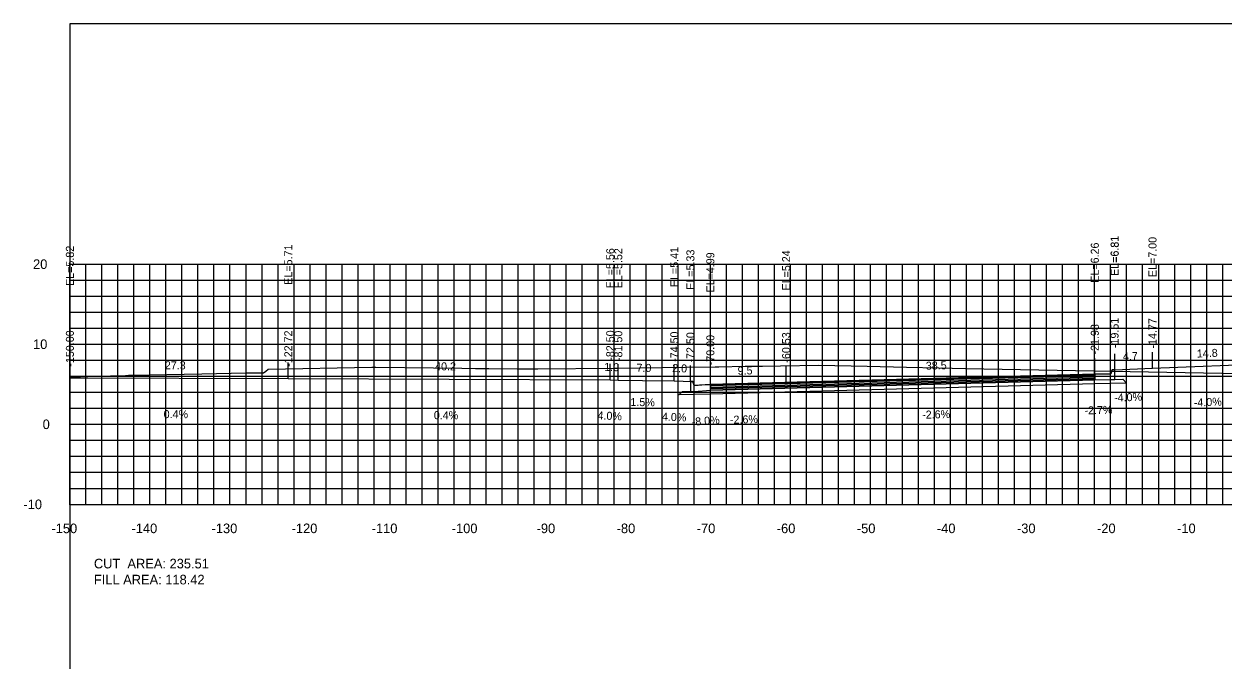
# Model space of a CAD drawing. Extents: x 1797419 to 1809236, y 248759 to 251512.
# Drawn here: x 1807235.3 to 1807385, y 250190 to 250269.4 of the extents above; entities that cross this region are included whole.
import ezdxf

# ---------------------------------------------------------------- set-up
doc = ezdxf.new("R2010")
doc.units = 0
for name, color, linetype in [('10', 7, 'Continuous'), ('3', 7, 'Continuous'), ('31', 7, 'Continuous'), ('4', 7, 'Continuous'), ('60', 7, 'Continuous'), ('ANNO-TXT', 7, 'Continuous'), ('BASE', 7, 'Continuous'), ('CL-CNST', 7, 'Continuous'), ('Level 62', 7, 'Continuous'), ('LOWER BINDER', 7, 'Continuous'), ('M-ROADS', 7, 'Continuous'), ('UPPER BINDER', 7, 'Continuous'), ('WEARING', 7, 'Continuous')]:
    doc.layers.add(name, color=color, linetype=linetype)

msp = doc.modelspace()

# ---------------------------------------------------------------- linework, layer by layer
for p, q in [((1807371.52, 250226.24), (1807371.52, 250228.24)), ((1807376.23, 250226.43), (1807376.23, 250228.43)), ((1807241, 250225.25), (1807241, 250227.25)), ((1807268.28, 250225.14), (1807268.28, 250227.14)), ((1807308.5, 250224.99), (1807308.5, 250226.99)), ((1807309.5, 250224.95), (1807309.5, 250226.95)), ((1807316.5, 250224.84), (1807316.5, 250226.84)), ((1807318.51, 250224.76), (1807318.51, 250226.76)), ((1807321, 250224.42), (1807321, 250226.42)), ((1807330.47, 250224.67), (1807330.47, 250226.67)), ((1807369.02, 250225.69), (1807369.02, 250227.69))]:
    msp.add_line(p, q)
for points in [[(1807241, 250079.43), (1807541, 250079.43), (1807541, 250269.43), (1807241, 250269.43)], [(1807371.52, 250226.24), (1807371.19, 250226.24), (1807371.02, 250225.74), (1807369.02, 250225.69), (1807369.02, 250224.97), (1807371.02, 250225.02), (1807371.52, 250225.02)], [(1807321, 250224.42), (1807319, 250224.26), (1807318.83, 250224.76), (1807318.51, 250224.76), (1807318.51, 250223.54), (1807319, 250223.54), (1807321, 250223.7)]]:
    msp.add_lwpolyline(points, close=True)
at = {"layer": '60'}
for p, q in [((1807240.94, 250239.43), (1807241, 250239.43)), ((1807241, 250209.43), (1807241, 250239.43)), ((1807240.94, 250229.43), (1807241, 250229.43)), ((1807240.94, 250219.43), (1807241, 250219.43)), ((1807240.94, 250209.43), (1807241, 250209.43)), ((1807241, 250209.43), (1807541, 250209.43)), ((1807241, 250209.37), (1807241, 250209.43)), ((1807251, 250209.37), (1807251, 250209.43)), ((1807261, 250209.37), (1807261, 250209.43)), ((1807271, 250209.37), (1807271, 250209.43)), ((1807281, 250209.37), (1807281, 250209.43)), ((1807291, 250209.37), (1807291, 250209.43)), ((1807301, 250209.37), (1807301, 250209.43)), ((1807311, 250209.37), (1807311, 250209.43)), ((1807321, 250209.37), (1807321, 250209.43)), ((1807331, 250209.37), (1807331, 250209.43)), ((1807341, 250209.37), (1807341, 250209.43)), ((1807351, 250209.37), (1807351, 250209.43)), ((1807361, 250209.37), (1807361, 250209.43)), ((1807371, 250209.37), (1807371, 250209.43)), ((1807381, 250209.37), (1807381, 250209.43))]:
    msp.add_line(p, q, dxfattribs=at)
at = {"layer": 'BASE'}
msp.add_lwpolyline([(1807317.08, 250223.1), (1807317.51, 250223.52), (1807318.51, 250223.54), (1807319, 250223.54), (1807321, 250223.7), (1807369.02, 250224.97), (1807371.02, 250225.02), (1807371.52, 250225.02), (1807372.52, 250225.05), (1807372.99, 250224.58), (1807369.02, 250224.47), (1807321, 250223.2)], close=True, dxfattribs=at)
at = {"layer": 'CL-CNST'}
msp.add_lwpolyline([(1807241, 250225.25), (1807268.28, 250225.14), (1807308.5, 250224.99), (1807309.5, 250224.95), (1807312.54, 250224.9), (1807316.5, 250224.84), (1807317.6, 250224.8), (1807318.51, 250224.76), (1807318.73, 250224.76), (1807318.83, 250224.76), (1807318.92, 250224.5), (1807319, 250224.26), (1807320.43, 250224.38), (1807321, 250224.42), (1807330.47, 250224.67), (1807369.02, 250225.69), (1807371.02, 250225.74), (1807371.19, 250226.24), (1807371.49, 250226.24), (1807371.52, 250226.24), (1807376.23, 250226.43), (1807391, 250227.02)], dxfattribs=at)
at = {"layer": 'Level 62'}
for p, q in [((1807241, 250239.43), (1807541, 250239.43)), ((1807241, 250209.43), (1807241, 250239.43)), ((1807243, 250209.43), (1807243, 250239.43)), ((1807245, 250209.43), (1807245, 250239.43)), ((1807247, 250209.43), (1807247, 250239.43)), ((1807249, 250209.43), (1807249, 250239.43)), ((1807251, 250209.43), (1807251, 250239.43)), ((1807253, 250209.43), (1807253, 250239.43)), ((1807255, 250209.43), (1807255, 250239.43)), ((1807257, 250209.43), (1807257, 250239.43)), ((1807259, 250209.43), (1807259, 250239.43)), ((1807261, 250209.43), (1807261, 250239.43)), ((1807263, 250209.43), (1807263, 250239.43)), ((1807265, 250209.43), (1807265, 250239.43)), ((1807267, 250209.43), (1807267, 250239.43)), ((1807269, 250209.43), (1807269, 250239.43)), ((1807271, 250209.43), (1807271, 250239.43)), ((1807273, 250209.43), (1807273, 250239.43)), ((1807275, 250209.43), (1807275, 250239.43)), ((1807277, 250209.43), (1807277, 250239.43)), ((1807279, 250209.43), (1807279, 250239.43)), ((1807281, 250209.43), (1807281, 250239.43)), ((1807283, 250209.43), (1807283, 250239.43)), ((1807285, 250209.43), (1807285, 250239.43)), ((1807287, 250209.43), (1807287, 250239.43)), ((1807289, 250209.43), (1807289, 250239.43)), ((1807291, 250209.43), (1807291, 250239.43)), ((1807293, 250209.43), (1807293, 250239.43)), ((1807295, 250209.43), (1807295, 250239.43)), ((1807297, 250209.43), (1807297, 250239.43)), ((1807299, 250209.43), (1807299, 250239.43)), ((1807301, 250209.43), (1807301, 250239.43)), ((1807303, 250209.43), (1807303, 250239.43)), ((1807305, 250209.43), (1807305, 250239.43)), ((1807307, 250209.43), (1807307, 250239.43)), ((1807309, 250209.43), (1807309, 250239.43)), ((1807311, 250209.43), (1807311, 250239.43)), ((1807313, 250209.43), (1807313, 250239.43)), ((1807315, 250209.43), (1807315, 250239.43)), ((1807317, 250209.43), (1807317, 250239.43)), ((1807319, 250209.43), (1807319, 250239.43)), ((1807321, 250209.43), (1807321, 250239.43)), ((1807323, 250209.43), (1807323, 250239.43)), ((1807325, 250209.43), (1807325, 250239.43)), ((1807327, 250209.43), (1807327, 250239.43)), ((1807329, 250209.43), (1807329, 250239.43)), ((1807331, 250209.43), (1807331, 250239.43)), ((1807333, 250209.43), (1807333, 250239.43)), ((1807335, 250209.43), (1807335, 250239.43)), ((1807337, 250209.43), (1807337, 250239.43)), ((1807339, 250209.43), (1807339, 250239.43)), ((1807341, 250209.43), (1807341, 250239.43)), ((1807343, 250209.43), (1807343, 250239.43)), ((1807345, 250209.43), (1807345, 250239.43)), ((1807347, 250209.43), (1807347, 250239.43)), ((1807349, 250209.43), (1807349, 250239.43)), ((1807351, 250209.43), (1807351, 250239.43)), ((1807353, 250209.43), (1807353, 250239.43)), ((1807355, 250209.43), (1807355, 250239.43)), ((1807357, 250209.43), (1807357, 250239.43)), ((1807359, 250209.43), (1807359, 250239.43)), ((1807361, 250209.43), (1807361, 250239.43)), ((1807363, 250209.43), (1807363, 250239.43)), ((1807365, 250209.43), (1807365, 250239.43)), ((1807367, 250209.43), (1807367, 250239.43)), ((1807369, 250209.43), (1807369, 250239.43)), ((1807371, 250209.43), (1807371, 250239.43)), ((1807373, 250209.43), (1807373, 250239.43)), ((1807375, 250209.43), (1807375, 250239.43)), ((1807377, 250209.43), (1807377, 250239.43)), ((1807379, 250209.43), (1807379, 250239.43)), ((1807381, 250209.43), (1807381, 250239.43)), ((1807383, 250209.43), (1807383, 250239.43)), ((1807385, 250209.43), (1807385, 250239.43)), ((1807241, 250237.43), (1807541, 250237.43)), ((1807241, 250235.43), (1807541, 250235.43)), ((1807241, 250233.43), (1807541, 250233.43)), ((1807241, 250231.43), (1807541, 250231.43)), ((1807241, 250229.43), (1807541, 250229.43)), ((1807241, 250227.43), (1807541, 250227.43)), ((1807241, 250225.43), (1807541, 250225.43)), ((1807241, 250223.43), (1807541, 250223.43)), ((1807241, 250221.43), (1807541, 250221.43)), ((1807241, 250219.43), (1807541, 250219.43)), ((1807241, 250217.43), (1807541, 250217.43)), ((1807241, 250215.43), (1807541, 250215.43)), ((1807241, 250213.43), (1807541, 250213.43)), ((1807241, 250211.43), (1807541, 250211.43)), ((1807241, 250209.43), (1807541, 250209.43))]:
    msp.add_line(p, q, dxfattribs=at)
at = {"layer": 'LOWER BINDER'}
for points in [[(1807321, 250223.89), (1807321, 250224.08), (1807369.02, 250225.35), (1807369.02, 250225.16)], [(1807321, 250223.7), (1807321, 250223.89), (1807369.02, 250225.16), (1807369.02, 250224.97)]]:
    msp.add_lwpolyline(points, close=True, dxfattribs=at)
at = {"layer": 'M-ROADS'}
msp.add_lwpolyline([(1807241, 250225.33), (1807242.34, 250225.37), (1807244.21, 250225.43), (1807247.93, 250225.54), (1807248.34, 250225.55), (1807248.71, 250225.57), (1807249, 250225.57), (1807249.55, 250225.58), (1807250.9, 250225.62), (1807257.49, 250225.75), (1807262.96, 250225.86), (1807263, 250225.86), (1807265.17, 250225.84), (1807265.48, 250226.07), (1807265.77, 250226.32), (1807278.71, 250226.56), (1807279.21, 250226.57), (1807286.41, 250226.48), (1807289.94, 250226.43), (1807291.65, 250226.41), (1807292.67, 250226.4), (1807293.34, 250226.39), (1807296.86, 250226.35), (1807299.03, 250226.36), (1807299.46, 250226.36), (1807308.89, 250226.43), (1807309, 250226.43), (1807309.39, 250226.43), (1807317.86, 250226.56), (1807321.62, 250226.61), (1807322.04, 250226.61), (1807325.33, 250226.67), (1807326.19, 250226.68), (1807327.51, 250226.7), (1807329.78, 250226.74), (1807334.57, 250226.81), (1807340.59, 250226.68), (1807345.49, 250226.57), (1807349.52, 250226.48), (1807352.89, 250226.41), (1807387.2, 250225.77)], dxfattribs=at)
at = {"layer": 'UPPER BINDER'}
msp.add_lwpolyline([(1807369.02, 250225.54), (1807321, 250224.27), (1807321, 250224.08), (1807369.02, 250225.35)], close=True, dxfattribs=at)
at = {"layer": 'WEARING'}
msp.add_lwpolyline([(1807369.02, 250225.69), (1807321, 250224.42), (1807321, 250224.27), (1807369.02, 250225.54)], close=True, dxfattribs=at)

# ---------------------------------------------------------------- texts
at = {"layer": '10'}
for s, p in [('-150', (1807238.7, 250205.83)), ('-140', (1807248.7, 250205.83)), ('-130', (1807258.7, 250205.83)), ('-120', (1807268.7, 250205.83)), ('-110', (1807278.7, 250205.83)), ('-100', (1807288.7, 250205.83)), ('-90', (1807299.3, 250205.83)), ('-80', (1807309.3, 250205.83)), ('-70', (1807319.3, 250205.83)), ('-60', (1807329.3, 250205.83)), ('-50', (1807339.3, 250205.83)), ('-40', (1807349.3, 250205.83)), ('-30', (1807359.3, 250205.83)), ('-20', (1807369.3, 250205.83)), ('-10', (1807379.3, 250205.83))]:
    msp.add_text(s, height=1.2, dxfattribs=at).set_placement(p)
at = {"layer": '3'}
for s, p in [('EL=6.81', (1807371.99, 250237.96)), ('EL=6.81', (1807372.02, 250237.96)), ('EL=5.82', (1807241.5, 250236.71)), ('EL=5.71', (1807268.78, 250236.86)), ('EL=5.56', (1807309, 250236.41)), ('EL=5.52', (1807310, 250236.41)), ('EL=5.41', (1807317, 250236.56)), ('EL=6.26', (1807369.52, 250237.11)), ('EL=7.00', (1807376.73, 250237.82)), ('EL=5.33', (1807319.01, 250236.23)), ('EL=4.99', (1807321.5, 250235.89)), ('EL=5.24', (1807330.97, 250236.14)), ('-19.51', (1807371.99, 250228.95)), ('-14.77', (1807376.73, 250228.89)), ('-150.00', (1807241.5, 250226.63)), ('-122.72', (1807268.78, 250226.61)), ('-82.50', (1807309, 250227.37)), ('-81.50', (1807310, 250227.33)), ('-74.50', (1807317, 250227.22)), ('-72.50', (1807319.01, 250227.14)), ('-60.53', (1807330.97, 250227.13)), ('-21.98', (1807369.52, 250228.15)), ('-70.00', (1807321.5, 250226.8))]:
    msp.add_text(s, height=1, rotation=90, dxfattribs=at).set_placement(p)
at = {"layer": '31'}
for s, p in [('20', (1807236.4, 250238.83)), ('10', (1807236.4, 250228.83)), ('0', (1807237.6, 250218.83)), ('-10', (1807235.2, 250208.83))]:
    msp.add_text(s, height=1.2, dxfattribs=at).set_placement(p)
at = {"layer": '4'}
for s, rotation, p in [('4.7', 2.2895, (1807372.55, 250227.39)), ('14.8', 2.2895, (1807381.79, 250227.76)), ('27.3', 359.7813, (1807252.86, 250226.3)), ('40.2', 359.7813, (1807286.62, 250226.17)), ('1.0', 357.7093, (1807307.73, 250226.12)), ('7.0', 359.1406, (1807311.77, 250225.99)), ('2.0', 357.7104, (1807316.22, 250225.97)), ('9.5', 1.5103, (1807324.42, 250225.62)), ('38.5', 1.5103, (1807347.93, 250226.24)), ('1.5%', 359.1406, (1807311.01, 250221.72)), ('-4.0%', 2.2895, (1807371.45, 250222.24)), ('-4.0%', 2.2895, (1807381.41, 250221.64)), ('0.4%', 359.7813, (1807252.71, 250220.2)), ('0.4%', 359.7813, (1807286.46, 250220.07)), ('4.0%', 357.7093, (1807306.89, 250220.05)), ('4.0%', 357.7104, (1807314.94, 250219.9)), ('-8.0%', 4.5741, (1807318.71, 250219.23)), ('-2.6%', 1.5103, (1807323.46, 250219.49)), ('-2.6%', 1.5103, (1807347.47, 250220.12)), ('-2.7%', 1.518, (1807367.74, 250220.66))]:
    msp.add_text(s, height=1, rotation=rotation, dxfattribs=at).set_placement(p)
at = {"layer": '60'}
msp.add_text('-', height=0.0001, dxfattribs=at).set_placement((1807241, 250209.43))
at = {"layer": 'ANNO-TXT'}
for s, p in [('CUT  AREA: 235.51', (1807244, 250201.43)), ('FILL AREA: 118.42', (1807244, 250199.43))]:
    msp.add_text(s, height=1.2, dxfattribs=at).set_placement(p)

doc.saveas('drawing.dxf')
